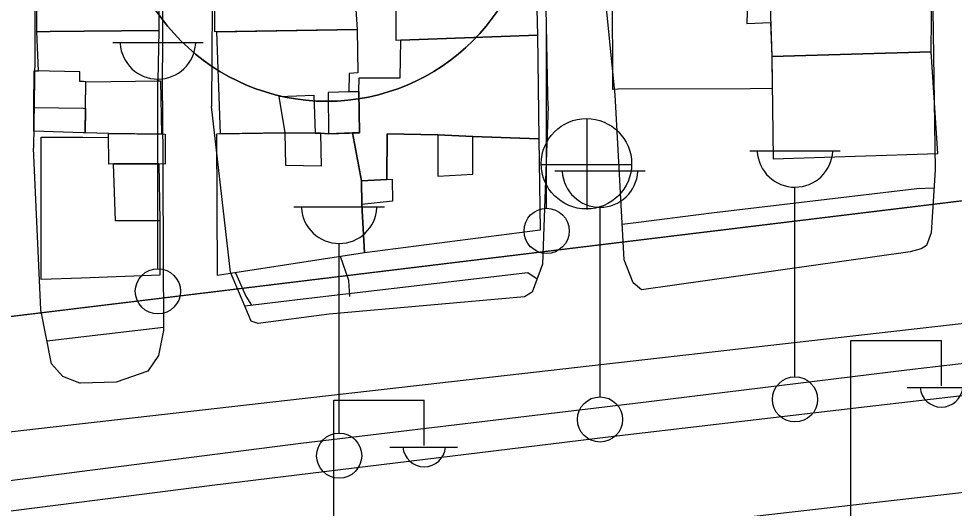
# Model space of a CAD drawing. Extents: x 417997 to 421451, y 4451742 to 4455216.
# Drawn here: x 419689.6 to 419762.1, y 4453689.2 to 4453727.1 of the extents above; entities that cross this region are included whole.
import ezdxf

# ---------------------------------------------------------------- set-up
doc = ezdxf.new("R2010")
doc.units = 0
for name, color, linetype in [('ADAKENARI', 7, 'Continuous'), ('B_Betonzemin', 7, 'Continuous'), ('B_Mesken', 7, 'Continuous'), ('B_Teras', 7, 'Continuous'), ('KALDIRIM', 7, 'Continuous'), ('PL_TİCK', 7, 'Continuous'), ('S_Cad_Sok_Lambasi', 7, 'Continuous'), ('S_Elektrik_Diregi', 7, 'Continuous'), ('S_Rogar_Kapagi', 7, 'Continuous'), ('Sinir_Ist_Duvari', 7, 'Continuous'), ('SM_TAKS', 7, 'Continuous'), ('TR_TİCK', 7, 'Continuous'), ('Yol_Kaldirim_kenari_bordurtasi', 7, 'Continuous'), ('Yol_Sose', 7, 'Continuous')]:
    doc.layers.add(name, color=color, linetype=linetype)

msp = doc.modelspace()

# ---------------------------------------------------------------- linework, layer by layer
at = {"layer": 'ADAKENARI'}
msp.add_line((419783.003, 4453715.493), (419638.849, 4453697.985), dxfattribs=at)
msp.add_line((419783.003, 4453715.493), (419638.849, 4453697.985), dxfattribs=at)
at = {"layer": 'B_Betonzemin'}
for points in [[(419715.271, 4453705.615), (419715.174, 4453706.844), (419714.535, 4453708.712)], [(419706.402, 4453707.455), (419707.209, 4453705.645), (419707.639, 4453704.952)]]:
    msp.add_lwpolyline(points, dxfattribs=at)
at = {"layer": 'B_Mesken'}
for points in [[(419694.684, 4453726.16), (419692.064, 4453726.137), (419691.022, 4453726.098), (419691.056, 4453730.355), (419690.815, 4453730.357), (419690.917, 4453733.635), (419694.397, 4453733.824), (419694.397, 4453733.824), (419694.4, 4453734), (419694.767, 4453734.004), (419696.867, 4453734.026), (419700.211, 4453734.061), (419700.167, 4453728.222), (419700.458, 4453728.226), (419700.465, 4453726.21)], [(419704.811, 4453726.11), (419704.753, 4453734.019), (419709.261, 4453733.998), (419715.338, 4453733.677), (419715.817, 4453726.276)], [(419719.211, 4453725.462), (419718.845, 4453725.422), (419718.858, 4453733.5), (419729.593, 4453733.909), (419729.782, 4453725.847)], [(419747.667, 4453732.071), (419747.931, 4453724.205), (419760.283, 4453724.566), (419760.346, 4453732.32)], [(419736.048, 4453721.654), (419735.63, 4453721.635), (419735.596, 4453729.449), (419746.086, 4453729.458), (419746, 4453726.753), (419747.843, 4453726.836), (419747.931, 4453724.205), (419747.967, 4453721.721), (419746.254, 4453721.681)], [(419694.6, 4453718.292), (419690.783, 4453718.423), (419690.792, 4453720.253), (419690.806, 4453723.091), (419691.145, 4453723.083), (419691.022, 4453726.098), (419692.064, 4453726.137), (419694.684, 4453726.16), (419700.465, 4453726.21), (419700.388, 4453722.314), (419700.595, 4453722.317), (419700.663, 4453718.183), (419696.571, 4453718.236), (419694.761, 4453718.287)], [(419715.817, 4453726.276), (419715.879, 4453722.918), (419715.203, 4453722.879), (419715.177, 4453721.459), (419715.946, 4453721.479), (419715.996, 4453718.297), (419715.471, 4453718.274), (419713.615, 4453718.194), (419712.994, 4453718.247), (419712.57, 4453718.254), (419710.263, 4453718.294), (419705.256, 4453718.204), (419704.958, 4453726.112)], [(419729.782, 4453725.847), (419729.892, 4453717.808), (419724.775, 4453718.004), (419722.08, 4453718.121), (419718.142, 4453718.217), (419718.112, 4453714.664), (419716.171, 4453714.559), (419715.471, 4453718.274), (419715.996, 4453718.297), (419715.946, 4453721.479), (419715.976, 4453722.53), (419719.153, 4453722.532), (419719.211, 4453725.462)], [(419747.931, 4453724.205), (419748.047, 4453716.268), (419760.779, 4453716.697), (419760.283, 4453724.566)], [(419694.48, 4453707.045), (419691.355, 4453706.926), (419691.349, 4453717.961), (419694.596, 4453717.944), (419696.575, 4453717.934), (419696.571, 4453718.236), (419700.956, 4453718.18), (419700.957, 4453715.854), (419700.472, 4453715.874), (419700.545, 4453711.465), (419700.555, 4453707.277)], [(419716.399, 4453709), (419705.007, 4453707.239), (419704.972, 4453718.199), (419710.263, 4453718.294), (419712.57, 4453718.254), (419712.994, 4453718.247), (419713.615, 4453718.194), (419715.471, 4453718.274), (419716.171, 4453714.559), (419716.199, 4453712.738)], [(419716.399, 4453709), (419716.199, 4453712.738), (419716.171, 4453714.559), (419718.112, 4453714.664), (419718.142, 4453718.217), (419722.08, 4453718.121), (419724.775, 4453718.004), (419729.892, 4453717.808), (419729.987, 4453710.754)]]:
    msp.add_lwpolyline(points, close=True, dxfattribs=at)
at = {"layer": 'B_Teras'}
for points in [[(419694.64, 4453722.245), (419694.35, 4453722.262), (419694.361, 4453723.005), (419690.806, 4453723.091), (419690.792, 4453720.253), (419694.618, 4453720.182), (419694.62, 4453720.182), (419694.786, 4453720.179), (419694.813, 4453722.236), (419694.642, 4453722.245)], [(419700.663, 4453718.183), (419696.571, 4453718.236), (419694.761, 4453718.287), (419694.813, 4453722.236), (419700.595, 4453722.317)], [(419715.996, 4453718.297), (419715.946, 4453721.479), (419713.593, 4453721.419), (419713.615, 4453718.194)], [(419710.263, 4453718.294), (419709.789, 4453721.109), (419712.459, 4453721.205), (419712.57, 4453718.254)], [(419694.598, 4453718.292), (419690.783, 4453718.423), (419690.792, 4453720.253), (419694.618, 4453720.182), (419694.62, 4453720.182), (419694.786, 4453720.179), (419694.761, 4453718.287), (419694.6, 4453718.292)], [(419700.472, 4453715.874), (419696.956, 4453715.874), (419696.597, 4453715.863), (419696.571, 4453718.236), (419700.956, 4453718.18), (419700.957, 4453715.854)], [(419712.994, 4453718.247), (419713.049, 4453715.692), (419710.312, 4453715.762), (419710.263, 4453718.294)], [(419724.771, 4453715.083), (419724.775, 4453718.004), (419722.08, 4453718.121), (419722.065, 4453714.933)], [(419697.123, 4453711.464), (419696.956, 4453715.874), (419700.472, 4453715.874), (419700.545, 4453711.465)], [(419716.199, 4453712.738), (419716.171, 4453714.559), (419718.55, 4453714.688), (419718.553, 4453712.983)]]:
    msp.add_lwpolyline(points, close=True, dxfattribs=at)
at = {"layer": 'KALDIRIM'}
for p, q in [((419654.937, 4453691.272), (419787.623, 4453706.375)), ((419654.937, 4453691.272), (419787.623, 4453706.375)), ((419654.775, 4453678.169), (419792.76, 4453693.876)), ((419654.775, 4453678.169), (419792.76, 4453693.876))]:
    msp.add_line(p, q, dxfattribs=at)
at = {"layer": 'PL_TİCK'}
msp.add_lwpolyline([(419652.427, 4453699.634), (419783.003, 4453715.493), (419792.923, 4453726.698), (419792.89, 4453770.884), (419659.426, 4453755.693), (419655.515, 4453724.361), (419652.427, 4453699.634)], dxfattribs=at)
msp.add_lwpolyline([(419652.427, 4453699.634), (419783.003, 4453715.493), (419792.923, 4453726.698), (419792.89, 4453770.884), (419659.426, 4453755.693), (419655.515, 4453724.361), (419652.427, 4453699.634)], dxfattribs=at)
at = {"layer": 'S_Cad_Sok_Lambasi'}
for p, q in [((419730.499, 4453712.442), (419730.499, 4453727.118)), ((419696.899, 4453725.266), (419703.899, 4453725.266)), ((419700.399, 4453707.766), (419700.399, 4453722.442)), ((419746.23, 4453716.902), (419753.23, 4453716.902)), ((419731.132, 4453715.345), (419738.132, 4453715.345)), ((419749.73, 4453699.402), (419749.73, 4453714.077)), ((419710.933, 4453712.544), (419717.933, 4453712.544)), ((419734.632, 4453697.845), (419734.632, 4453712.521)), ((419714.433, 4453695.044), (419714.433, 4453709.72))]:
    msp.add_line(p, q, dxfattribs=at)
for centre in [(419730.499, 4453710.692), (419700.399, 4453706.016), (419749.73, 4453697.652), (419734.632, 4453696.095), (419714.433, 4453693.294)]:
    msp.add_circle(centre, 1.75, dxfattribs=at)
for centre in [(419700.399, 4453725.371), (419749.73, 4453717.006), (419734.632, 4453715.45), (419714.433, 4453712.649)]:
    msp.add_arc(centre, 2.929, 183.298, 356.90719, dxfattribs=at)
at = {"layer": 'S_Elektrik_Diregi'}
for p, q in [((419754.066, 4453684.701), (419754.066, 4453702.201)), ((419754.066, 4453702.201), (419761.066, 4453702.201)), ((419761.066, 4453698.701), (419761.066, 4453702.201)), ((419758.406, 4453698.561), (419763.656, 4453698.561)), ((419714.016, 4453680.083), (419714.016, 4453697.583)), ((419714.016, 4453697.583), (419721.016, 4453697.583)), ((419721.016, 4453694.083), (419721.016, 4453697.583)), ((419718.356, 4453693.943), (419723.606, 4453693.943))]:
    msp.add_line(p, q, dxfattribs=at)
for centre in [(419761.067, 4453698.714), (419721.017, 4453694.096)]:
    msp.add_arc(centre, 1.658, 184.83843, 355.14641, dxfattribs=at)
at = {"layer": 'S_Rogar_Kapagi'}
for p, q in [((419733.633, 4453712.361), (419733.633, 4453719.361)), ((419730.063, 4453715.826), (419737.063, 4453715.826))]:
    msp.add_line(p, q, dxfattribs=at)
msp.add_circle((419733.579, 4453715.89), 3.5, dxfattribs=at)
at = {"layer": 'Sinir_Ist_Duvari'}
msp.add_lwpolyline([(419707.118, 4453704.888), (419711.642, 4453705.445), (419729.048, 4453707.466), (419729.758, 4453706.994)], dxfattribs=at)
at = {"layer": 'SM_TAKS'}
msp.add_circle((419713.48, 4453736.715), 15.988, dxfattribs=at)
msp.add_circle((419713.48, 4453736.715), 15.988, dxfattribs=at)
at = {"layer": 'TR_TİCK'}
msp.add_lwpolyline([(419652.427, 4453699.634), (419783.003, 4453715.493), (419792.923, 4453726.698), (419792.89, 4453770.884), (419659.426, 4453755.693), (419655.515, 4453724.361), (419652.427, 4453699.634)], dxfattribs=at)
msp.add_lwpolyline([(419652.427, 4453699.634), (419783.003, 4453715.493), (419792.923, 4453726.698), (419792.89, 4453770.884), (419659.426, 4453755.693), (419655.515, 4453724.361), (419652.427, 4453699.634)], dxfattribs=at)
msp.add_arc((419713.48, 4453736.715), 15.988, 180, 0, dxfattribs=at)
msp.add_arc((419713.48, 4453736.715), 15.988, 180, 0, dxfattribs=at)
at = {"layer": 'Yol_Kaldirim_kenari_bordurtasi'}
for points in [[(419760.49, 4453714.009), (419759.173, 4453713.941), (419743.273, 4453712.066), (419737.621, 4453711.332), (419736.349, 4453711.196)], [(419700.821, 4453703.227), (419694.429, 4453702.464)], [(419694.429, 4453702.464), (419691.813, 4453702.152)]]:
    msp.add_lwpolyline(points, dxfattribs=at)
at = {"layer": 'Yol_Sose'}
for points in [[(419690.851, 4453737.404), (419690.862, 4453736.921), (419690.87, 4453724.212), (419690.765, 4453717.09)], [(419760.278, 4453736.668), (419760.581, 4453715.414), (419760.268, 4453710.546), (419759.905, 4453709.558), (419759.494, 4453709.316), (419758.645, 4453709.084), (419737.848, 4453706.134), (419737.187, 4453706.669), (419736.495, 4453708.466), (419735.811, 4453721.238), (419734.225, 4453736.944)], [(419730.606, 4453720.349), (419730.584, 4453721.224), (419730.323, 4453734.605)], [(419700.756, 4453720.769), (419700.803, 4453732.623)], [(419704.633, 4453732.005), (419704.547, 4453720.325)], [(419700.756, 4453720.769), (419700.822, 4453702.978), (419700.442, 4453701.048), (419699.63, 4453699.829), (419697.178, 4453698.988), (419694.391, 4453698.896)], [(419730.606, 4453720.349), (419730.179, 4453708.123), (419729.366, 4453705.946), (419728.772, 4453705.582), (419713.666, 4453704.252), (419708.16, 4453703.52), (419707.616, 4453703.703), (419706.019, 4453707.503), (419704.547, 4453720.325)], [(419691.329, 4453704.585), (419690.765, 4453717.09)], [(419694.391, 4453698.896), (419694.36, 4453698.895), (419693.047, 4453699.429), (419692.161, 4453700.403), (419691.329, 4453704.585)], [(419694.319, 4453692.061), (419711.453, 4453694.273), (419737.36, 4453697.37), (419758.393, 4453699.951), (419786.26, 4453703.182), (419786.633, 4453703.004), (419786.935, 4453702.346), (419787.022, 4453699.806), (419786.738, 4453699.337), (419785.787, 4453699.354), (419782.475, 4453699.918), (419778.49, 4453699.754), (419755.306, 4453697.075), (419735.258, 4453694.728), (419704.611, 4453690.993), (419694.293, 4453689.681)], [(419687.318, 4453691.157), (419694.319, 4453692.061)], [(419694.293, 4453689.681), (419674.542, 4453687.168)]]:
    msp.add_lwpolyline(points, dxfattribs=at)

doc.saveas('drawing.dxf')
